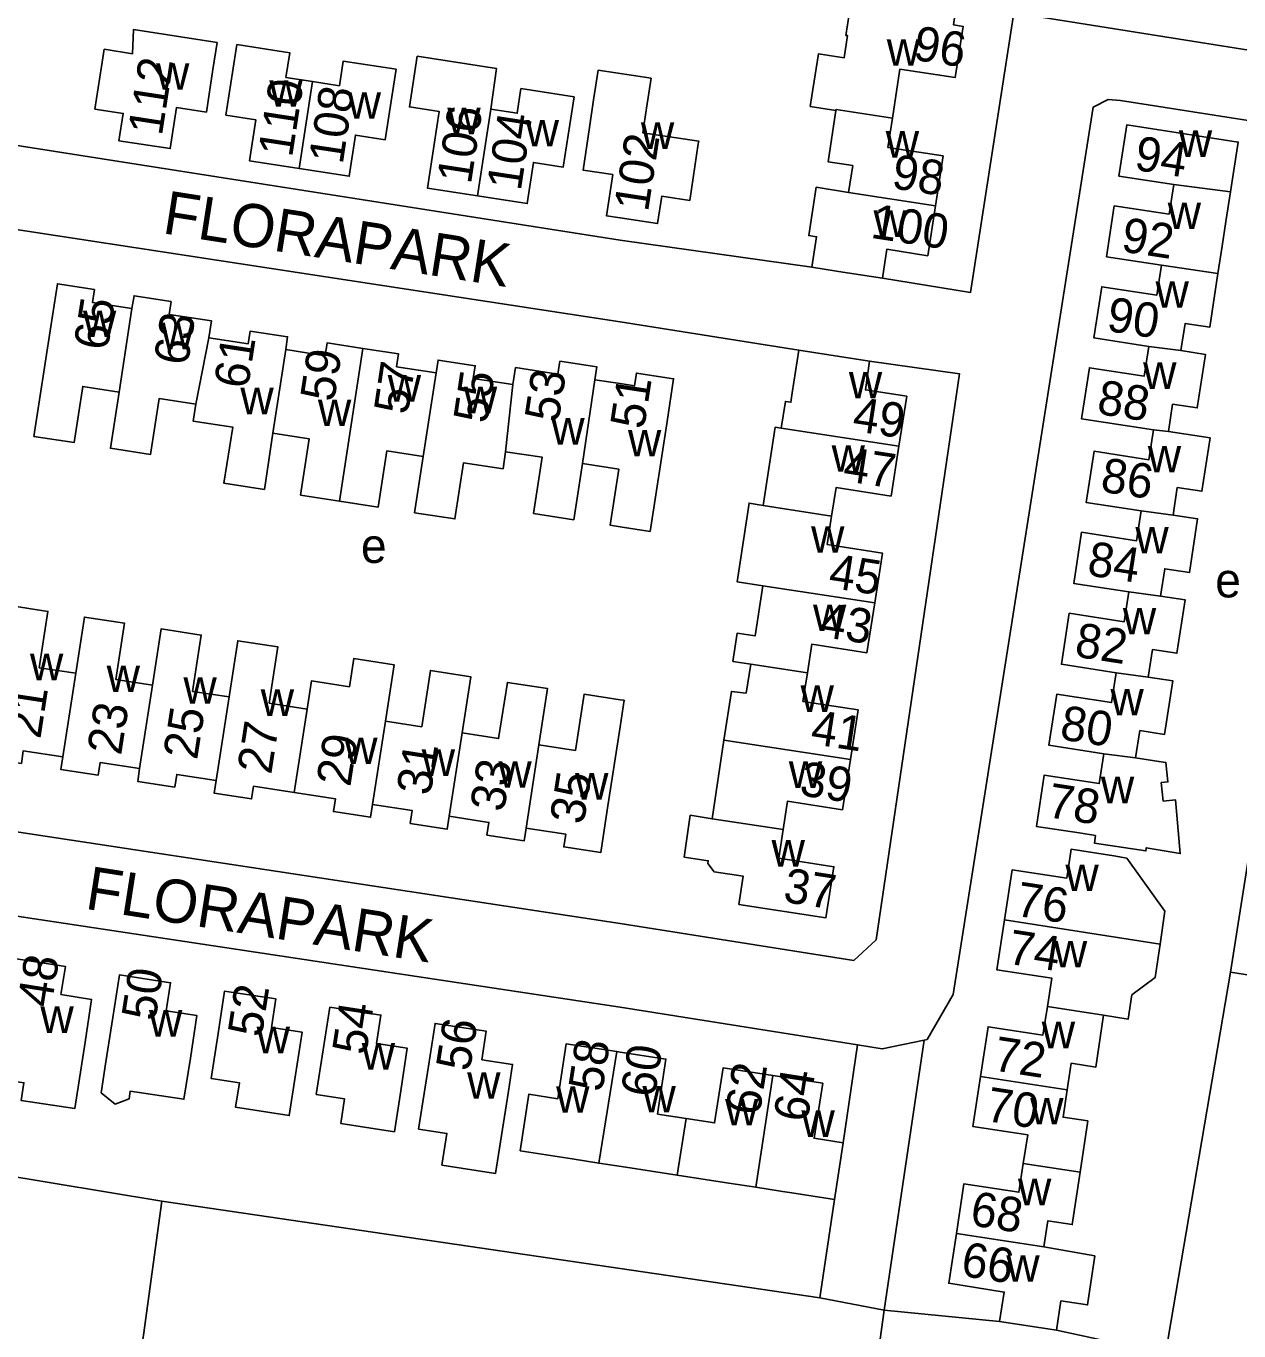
# Model space of a CAD drawing. Extents: x 161093 to 163177, y 379000 to 380904.
# Drawn here: x 161831.1 to 161971.7, y 380591.7 to 380742.9 of the extents above; entities that cross this region are included whole.
import ezdxf

# ---------------------------------------------------------------- set-up
doc = ezdxf.new("R2010")
doc.units = 0
for name, color, linetype in [('BLT_Basislijn', 7, 'Continuous'), ('BLT_Bebouwing', 7, 'Continuous'), ('BLT_Centroide', 7, 'Continuous'), ('BLT_Huisnummer', 7, 'Continuous'), ('BLT_Huisnummer_ tussenligend', 7, 'Continuous'), ('BLT_Onderverdeling_panden', 7, 'Continuous'), ('BLT_Straatnaam', 7, 'Continuous')]:
    doc.layers.add(name, color=color, linetype=linetype)

msp = doc.modelspace()

# ---------------------------------------------------------------- linework, layer by layer
at = {"layer": 'BLT_Basislijn'}
for p, q in [((161956.58, 380734.41), (161957.99, 380734.3)), ((161970.74, 380633.25), (161963.22, 380589.03)), ((161925.86, 380613.48), (161927.53, 380624.83)), ((161930.61, 380594.07), (161935.23, 380625.39)), ((161763.82, 380620.43), (161846.89, 380606.73)), ((161846.89, 380606.73), (161923.16, 380595.51)), ((161923.16, 380595.51), (161924.84, 380606.93)), ((161930.61, 380594.07), (161923.16, 380595.51)), ((161930.61, 380594.07), (161944, 380592.79)), ((161950.6, 380591.75), (161963.22, 380589.03))]:
    msp.add_line(p, q, dxfattribs=at)
for points in [[(162036.45, 380773.62), (162037.62, 380772.81), (162038.9, 380771.36), (162039.11, 380768.34), (162038.66, 380763.52), (162033.44, 380730.54), (161945.64, 380744.48), (161940.61, 380712.05), (161930.4, 380713.71)], [(161935.23, 380625.39), (161935.58, 380625.46), (161938.61, 380630.66), (161954.85, 380733.55), (161956.58, 380734.41)], [(161957.99, 380734.3), (161985.62, 380729.97)], [(161820.5, 380730.61), (161900, 380718.13), (161922.22, 380714.98)], [(161813.7, 380721.85), (161803.14, 380723.75), (161793.18, 380660.59), (161792.97, 380657.69), (161794.63, 380655.83), (161796.7, 380654.59), (161900, 380638.91), (161927.09, 380634.62), (161929.68, 380637), (161939.36, 380702.62), (161928.91, 380704.1)], [(161821.88, 380720.59), (161900, 380708.64), (161920.72, 380705.36)], [(161787.8, 380646.51), (161793.39, 380645.27), (161900, 380629.2), (161927.53, 380624.83)], [(161927.53, 380624.83), (161930.39, 380624.38), (161935.23, 380625.39)], [(161846.89, 380606.73), (161844.74, 380591.17), (161843.14, 380581.41), (161840.27, 380564.46)], [(161930.61, 380594.07), (161927.85, 380574.18), (161924.08, 380550.81)]]:
    msp.add_lwpolyline(points, dxfattribs=at)
at = {"layer": 'BLT_Bebouwing'}
for p, q in [((161928.91, 380704.1), (161920.72, 380705.36)), ((161914.62, 380665.6), (161915.14, 380668.99)), ((161976.06, 380667.03), (161970.74, 380633.25)), ((161910.67, 380651.06), (161912.04, 380660.18)), ((161970.74, 380633.25), (161976.58, 380632.33)), ((161887.05, 380619.47), (161885.56, 380609.93)), ((161925.86, 380613.48), (161924.84, 380606.93))]:
    msp.add_line(p, q, dxfattribs=at)
for points in [[(161931.56, 380732.27), (161932.44, 380737.95), (161938.83, 380736.97), (161939.75, 380742.9), (161938.65, 380743.07), (161938.82, 380744.16), (161927.83, 380745.85), (161927.76, 380745.39), (161926.73, 380745.55), (161926.17, 380741.86), (161926.37, 380741.83), (161925.97, 380739.25), (161922.98, 380739.71), (161922.24, 380734.87)], [(161852.8, 380737.9), (161852.04, 380732.96), (161848.58, 380733.5), (161847.85, 380728.74), (161841.91, 380729.65), (161842.4, 380732.81), (161839.12, 380733.32), (161839.89, 380738.26), (161840.2, 380740.25), (161843.46, 380739.74), (161843.59, 380742.53), (161853.29, 380741.03), (161852.8, 380737.9)], [(161862.81, 380726.43), (161857.02, 380727.32), (161857.76, 380732.08), (161854.3, 380732.62), (161855.07, 380737.57), (161855.57, 380740.79), (161861.7, 380739.84), (161861.26, 380736.99), (161864.36, 380736.51)], [(161864.36, 380736.51), (161867.47, 380736.03), (161867.91, 380738.88), (161874.03, 380737.93), (161873.54, 380734.72), (161872.78, 380729.77), (161869.32, 380730.3), (161868.6, 380725.54), (161862.81, 380726.43)], [(161883.45, 380723.26), (161877.66, 380724.15), (161879.02, 380733.04), (161875.57, 380733.56), (161876.46, 380739.44)], [(161876.46, 380739.44), (161885.67, 380738.04), (161885, 380733.32)], [(161899.15, 380725.72), (161898.42, 380720.95), (161900, 380720.71), (161904.34, 380720.04), (161904.83, 380723.21), (161908.07, 380722.72), (161909.06, 380729.27), (161909.11, 380729.61), (161902.62, 380730.58), (161903.06, 380733.43), (161903.59, 380736.89), (161897.47, 380737.84), (161896.93, 380734.38), (161896.45, 380731.19), (161895.7, 380726.25), (161899.15, 380725.72)], [(161885, 380733.32), (161888.07, 380732.84), (161888.51, 380735.69), (161894.66, 380734.73), (161894.17, 380731.54), (161893.4, 380726.59), (161889.96, 380727.13), (161889.23, 380722.36), (161883.45, 380723.26)], [(161922.24, 380734.87), (161922.05, 380733.62), (161925.02, 380733.17)], [(161925.02, 380733.17), (161924.1, 380727.21), (161926.96, 380726.77), (161926.48, 380723.66)], [(161931.56, 380732.27), (161931.04, 380728.87), (161937.44, 380727.89), (161936.56, 380722.1)], [(161964.19, 380724.58), (161957.82, 380725.55), (161958.73, 380731.48), (161971.65, 380729.49), (161970.76, 380723.74)], [(161922.22, 380714.98), (161922.77, 380718.52), (161921.87, 380718.66), (161922.73, 380724.25), (161926.48, 380723.66)], [(161963.66, 380721.12), (161964.19, 380724.58)], [(161970.76, 380723.74), (161970.23, 380720.27)], [(161936.56, 380722.1), (161935.67, 380716.32), (161930.92, 380717.06), (161930.4, 380713.71)], [(161962.75, 380715.22), (161956.38, 380716.19), (161957.29, 380722.1), (161963.66, 380721.12)], [(161969.31, 380714.27), (161969.79, 380717.41), (161970.23, 380720.27)], [(161930.4, 380713.71), (161925.32, 380714.5), (161922.22, 380714.98)], [(161961.3, 380705.81), (161954.93, 380706.79), (161955.83, 380712.72), (161962.21, 380711.74), (161962.75, 380715.22)], [(161965.01, 380705.32), (161965.49, 380708.46), (161968.35, 380708.03), (161969.31, 380714.27)], [(161843.41, 380710.19), (161838.83, 380710.91), (161839.06, 380712.39), (161834.77, 380713.06), (161834.01, 380708.12), (161832.05, 380695.37), (161836.7, 380694.65), (161837.71, 380701.16), (161841.92, 380700.52)], [(161843.41, 380710.19), (161843.65, 380711.67), (161847.95, 380711), (161847.73, 380709.52), (161852.63, 380708.78), (161852.33, 380706.8)], [(161852.33, 380706.8), (161856.9, 380706.11), (161857.13, 380707.59), (161861.46, 380706.92), (161861.24, 380705.44)], [(161861.24, 380705.44), (161865.81, 380704.73), (161866.03, 380706.21), (161870.19, 380705.57)], [(161870.19, 380705.57), (161874.32, 380704.93), (161874.09, 380703.45), (161878.67, 380702.74)], [(161920.72, 380705.36), (161919.96, 380700.42), (161919.8, 380699.34), (161919.17, 380699.43), (161918.69, 380696.32)], [(161961.84, 380696.13), (161953.49, 380697.41), (161954.4, 380703.34), (161960.77, 380702.36), (161961.3, 380705.81)], [(161963.56, 380695.95), (161964.05, 380699.11), (161966.9, 380698.68), (161967.86, 380704.88), (161965.01, 380705.32)], [(161878.67, 380702.74), (161878.89, 380704.23), (161883.21, 380703.56), (161882.98, 380702.08), (161887.58, 380701.38)], [(161887.58, 380701.38), (161887.89, 380703.35), (161892.79, 380702.6), (161893.02, 380704.08), (161897.31, 380703.42), (161897.08, 380701.93)], [(161932.31, 380694.23), (161933.22, 380700.02), (161928.44, 380700.76), (161928.91, 380704.1)], [(161895.63, 380692.23), (161899.85, 380691.58), (161898.85, 380685.07), (161900, 380684.89), (161903.48, 380684.35), (161905.44, 380697.11), (161906.2, 380702.05), (161901.9, 380702.71), (161901.68, 380701.23), (161900, 380701.49), (161897.08, 380701.93)], [(161841.92, 380700.52), (161840.92, 380694), (161845.58, 380693.29), (161846.58, 380699.78), (161850.82, 380699.12)], [(161850.82, 380699.12), (161850.52, 380697.15), (161855.09, 380696.45), (161854.08, 380689.94), (161858.76, 380689.22), (161859.76, 380695.73)], [(161916.57, 380687.38), (161917.98, 380696.43), (161918.69, 380696.32)], [(161960.4, 380686.73), (161954.03, 380687.71), (161954.94, 380693.65), (161961.31, 380692.67), (161961.84, 380696.13)], [(161964.1, 380686.26), (161964.58, 380689.45), (161967.44, 380689.01), (161968.39, 380695.2), (161963.56, 380695.95)], [(161859.76, 380695.73), (161863.96, 380695.08), (161862.96, 380688.57), (161867.46, 380687.87)], [(161867.46, 380687.87), (161871.97, 380687.18), (161872.97, 380693.69), (161877.17, 380693.04)], [(161877.17, 380693.04), (161876.17, 380686.53), (161880.85, 380685.81), (161881.85, 380692.32), (161886.43, 380691.62), (161886.73, 380693.6)], [(161886.73, 380693.6), (161890.97, 380692.95), (161889.97, 380686.44), (161894.62, 380685.72), (161895.63, 380692.23)], [(161924.52, 380686.14), (161925.03, 380689.44), (161931.41, 380688.46), (161932.31, 380694.23)], [(161916.53, 380678.07), (161913.56, 380678.53), (161914.96, 380687.65), (161916.57, 380687.38)], [(161929.51, 380676.08), (161930.4, 380681.84), (161924.01, 380682.83), (161924.52, 380686.14)], [(161958.96, 380677.35), (161952.59, 380678.33), (161953.5, 380684.26), (161959.87, 380683.28), (161960.4, 380686.73)], [(161962.65, 380676.87), (161963.13, 380680.04), (161965.99, 380679.6), (161966.95, 380685.82), (161964.1, 380686.26)], [(161915.14, 380668.99), (161913.07, 380669.29), (161913.57, 380672.56), (161915.64, 380672.25), (161916.53, 380678.07)], [(161957.52, 380667.98), (161951.15, 380668.96), (161952.06, 380674.87), (161958.43, 380673.89), (161958.96, 380677.35)], [(161961.2, 380667.48), (161961.7, 380670.67), (161964.55, 380670.23), (161965.5, 380676.43), (161962.65, 380676.87)], [(161836.89, 380667.91), (161832.67, 380668.56), (161833.67, 380675.08), (161829.03, 380675.8), (161827.07, 380663.06), (161826.3, 380658.11), (161830.6, 380657.46), (161830.82, 380658.94), (161835.41, 380658.23)], [(161921.71, 380667.97), (161922.22, 380671.28), (161928.61, 380670.29), (161929.51, 380676.08)], [(161836.89, 380667.91), (161837.9, 380674.43), (161842.56, 380673.71), (161841.55, 380667.19), (161845.78, 380666.54)], [(161845.78, 380666.54), (161846.79, 380673.06), (161851.45, 380672.34), (161850.44, 380665.82), (161854.67, 380665.17)], [(161854.67, 380665.17), (161855.68, 380671.69), (161860.34, 380670.97), (161859.33, 380664.45), (161863.72, 380663.77)], [(161863.72, 380663.77), (161864.23, 380667.04), (161868.62, 380666.36), (161869.12, 380669.61), (161873.81, 380668.89), (161872.81, 380662.37)], [(161872.81, 380662.37), (161877.01, 380661.72), (161878.02, 380668.24), (161882.69, 380667.52), (161881.68, 380661)], [(161926.7, 380657.92), (161927.59, 380663.67), (161921.2, 380664.66), (161921.71, 380667.97)], [(161956.08, 380658.59), (161949.7, 380659.57), (161950.61, 380665.49), (161956.98, 380664.51), (161957.52, 380667.98)], [(161959.76, 380658.11), (161960.25, 380661.27), (161963.1, 380660.83), (161964.06, 380667.04), (161961.2, 380667.48)], [(161881.68, 380661), (161885.92, 380660.35), (161886.93, 380666.86), (161891.6, 380666.14), (161890.59, 380659.62)], [(161914.62, 380665.6), (161912.91, 380665.82), (161912.04, 380660.18)], [(161890.59, 380659.62), (161894.82, 380658.97), (161895.83, 380665.49), (161900, 380664.85), (161900.47, 380664.78), (161900, 380661.72), (161898.51, 380652.06), (161897.75, 380647.12), (161893.46, 380647.78), (161893.69, 380649.26), (161889.1, 380649.97)], [(161835.41, 380658.23), (161835.18, 380656.75), (161839.49, 380656.09), (161839.72, 380657.57), (161844.3, 380656.86)], [(161955.12, 380649.11), (161953.2, 380649.41), (161948.26, 380650.17), (161949.17, 380656.11), (161955.54, 380655.13), (161956.08, 380658.59)], [(161959.76, 380658.11), (161962.47, 380657.7), (161963.27, 380657.56), (161963.5, 380655.33), (161962.74, 380655.24), (161962.97, 380653.1), (161964.39, 380653.23), (161964.94, 380647.01), (161961, 380647.69), (161960.95, 380647.33), (161954.99, 380648.24), (161955.12, 380649.11)], [(161844.3, 380656.86), (161844.08, 380655.38), (161848.37, 380654.72), (161848.6, 380656.2), (161853.19, 380655.5)], [(161918.9, 380649.79), (161919.42, 380653.09), (161925.79, 380652.1), (161926.7, 380657.92)], [(161853.19, 380655.5), (161852.96, 380654.01), (161857.28, 380653.35), (161857.52, 380654.83), (161862.23, 380654.1)], [(161862.23, 380654.1), (161867, 380653.37), (161866.76, 380651.89), (161871.07, 380651.23), (161871.29, 380652.71)], [(161871.29, 380652.71), (161875.91, 380652), (161875.68, 380650.52), (161879.96, 380649.86), (161880.19, 380651.34)], [(161880.19, 380651.34), (161884.79, 380650.63), (161884.57, 380649.15), (161888.87, 380648.49), (161889.1, 380649.97)], [(161918.9, 380649.79), (161918.39, 380646.48), (161924.78, 380645.49), (161923.86, 380639.57), (161913.78, 380641.12), (161914.28, 380644.39), (161910.89, 380644.91), (161910.17, 380645.88), (161910.22, 380646.18), (161907.43, 380646.6), (161908.14, 380651.45), (161910.67, 380651.06)], [(161958.76, 380646.5), (161957.22, 380646.74), (161952.27, 380647.51), (161951.77, 380644.18), (161945.45, 380645.14), (161944.56, 380639.35)], [(161958.76, 380646.5), (161963.16, 380640.33), (161962.59, 380636.53)], [(161944.56, 380639.35), (161943.67, 380633.55), (161950.03, 380632.58), (161949.53, 380629.27)], [(161962.59, 380636.53), (161962.01, 380632.63), (161959.32, 380630.64)], [(161837.97, 380625.17), (161836.78, 380617.45), (161830.56, 380618.41), (161830.88, 380620.44), (161826.85, 380621.06), (161827.44, 380624.87), (161828.21, 380624.75), (161829, 380629.9), (161829.77, 380634.84), (161835.7, 380633.93), (161835.18, 380630.68), (161838.73, 380630.11), (161837.97, 380625.17)], [(161850.18, 380623.29), (161850.95, 380628.23), (161847.38, 380628.78), (161847.89, 380632.05), (161841.97, 380632.96), (161841.2, 380628.02), (161840.39, 380622.86), (161839.83, 380619.28), (161841.45, 380617.98), (161843.08, 380618.58), (161843.22, 380619.49), (161849.44, 380618.53), (161850.18, 380623.29)], [(161862.38, 380621.38), (161863.14, 380626.32), (161859.58, 380626.87), (161860.09, 380630.16), (161854.15, 380631.08), (161853.39, 380626.14), (161852.58, 380620.96), (161855.87, 380620.45), (161855.43, 380617.61), (161861.65, 380616.65), (161862.38, 380621.38)], [(161956.04, 380628.28), (161958.88, 380627.81), (161959.32, 380630.64)], [(161874.57, 380619.5), (161873.84, 380614.77), (161867.61, 380615.73), (161868.06, 380618.57), (161864.78, 380619.09), (161865.59, 380624.26), (161866.36, 380629.2), (161872.28, 380628.29), (161871.77, 380624.99), (161875.33, 380624.44), (161874.57, 380619.5)], [(161949.53, 380629.27), (161949.02, 380625.97), (161942.66, 380626.94), (161941.77, 380621.16)], [(161956.04, 380628.28), (161955.15, 380622.27), (161952.29, 380622.7), (161951.83, 380619.61)], [(161885.56, 380609.93), (161879.34, 380610.9), (161879.92, 380614.57), (161876.64, 380615.08), (161877.78, 380622.38), (161878.55, 380627.32), (161884.48, 380626.41), (161883.98, 380623.11), (161887.54, 380622.58), (161887.05, 380619.47)], [(161899.62, 380624.07), (161893.76, 380624.97), (161892.78, 380618.59), (161889.41, 380619.11), (161888.4, 380612.55)], [(161899.62, 380624.07), (161900, 380624.01), (161905.32, 380623.19), (161904.34, 380616.82), (161907.65, 380616.31)], [(161907.65, 380616.31), (161910.96, 380615.8), (161911.94, 380622.17), (161917.72, 380621.28)], [(161917.72, 380621.28), (161923.5, 380620.39), (161922.49, 380614.01), (161925.86, 380613.48)], [(161941.77, 380621.16), (161940.88, 380615.38), (161947.25, 380614.4), (161946.74, 380611.08)], [(161951.83, 380619.61), (161951.36, 380616.45), (161954.21, 380616.03), (161953.33, 380610.07)], [(161888.4, 380612.55), (161894.44, 380611.62), (161897.55, 380611.14)], [(161906.63, 380609.74), (161900.65, 380610.66), (161897.55, 380611.14)], [(161915.72, 380608.34), (161912.61, 380608.82), (161906.63, 380609.74)], [(161946.74, 380611.08), (161946.23, 380607.76), (161939.86, 380608.74), (161938.98, 380602.97)], [(161953.33, 380610.07), (161952.42, 380604.01), (161949.57, 380604.44), (161949.12, 380601.42)], [(161924.84, 380606.93), (161919.9, 380607.69), (161918.82, 380607.86), (161915.72, 380608.34)], [(161938.98, 380602.97), (161938.09, 380597.2), (161944.54, 380596.18), (161944, 380592.79)], [(161949.12, 380601.42), (161955.03, 380600.37), (161954.19, 380594.7), (161951.1, 380595.16), (161950.6, 380591.75)], [(161944, 380592.79), (161950.6, 380591.75)]]:
    msp.add_lwpolyline(points, dxfattribs=at)
at = {"layer": 'BLT_Onderverdeling_panden'}
for p, q in [((161862.81, 380726.43), (161864.36, 380736.51)), ((161883.45, 380723.26), (161885, 380733.32)), ((161926.48, 380723.66), (161936.56, 380722.1)), ((161964.19, 380724.58), (161970.76, 380723.74)), ((161962.75, 380715.22), (161969.31, 380714.27)), ((161841.92, 380700.52), (161843.41, 380710.19)), ((161850.82, 380699.12), (161852.33, 380706.8)), ((161861.24, 380705.44), (161859.76, 380695.73)), ((161867.46, 380687.87), (161870.19, 380705.57)), ((161961.3, 380705.81), (161965.01, 380705.32)), ((161878.67, 380702.74), (161877.17, 380693.04)), ((161887.58, 380701.38), (161886.73, 380693.6)), ((161897.08, 380701.93), (161895.63, 380692.23)), ((161918.69, 380696.32), (161932.31, 380694.23)), ((161961.84, 380696.13), (161963.56, 380695.95)), ((161924.52, 380686.14), (161916.57, 380687.38)), ((161960.4, 380686.73), (161964.1, 380686.26)), ((161916.53, 380678.07), (161929.51, 380676.08)), ((161958.96, 380677.35), (161962.65, 380676.87)), ((161921.71, 380667.97), (161915.14, 380668.99)), ((161836.89, 380667.91), (161835.41, 380658.23)), ((161957.52, 380667.98), (161961.2, 380667.48)), ((161845.78, 380666.54), (161844.3, 380656.86)), ((161854.67, 380665.17), (161853.19, 380655.5)), ((161863.72, 380663.77), (161862.23, 380654.1)), ((161872.81, 380662.37), (161871.29, 380652.71)), ((161881.68, 380661), (161880.19, 380651.34)), ((161890.59, 380659.62), (161889.1, 380649.97)), ((161912.04, 380660.18), (161926.7, 380657.92)), ((161956.08, 380658.59), (161959.76, 380658.11)), ((161918.9, 380649.79), (161910.67, 380651.06)), ((161944.56, 380639.35), (161962.59, 380636.53)), ((161949.53, 380629.27), (161956.04, 380628.28)), ((161897.55, 380611.14), (161899.62, 380624.07)), ((161917.72, 380621.28), (161915.72, 380608.34)), ((161941.77, 380621.16), (161951.83, 380619.61)), ((161907.65, 380616.31), (161906.63, 380609.74)), ((161946.74, 380611.08), (161953.33, 380610.07)), ((161938.98, 380602.97), (161949.12, 380601.42))]:
    msp.add_line(p, q, dxfattribs=at)
msp.add_lwpolyline([(161931.56, 380732.27), (161925.04, 380733.26), (161925.02, 380733.17)], dxfattribs=at)

# ---------------------------------------------------------------- texts
at = {"layer": 'BLT_Centroide'}
for s, p in [('w', (161930.91, 380738.34)), ('w', (161846.2, 380735.56)), ('w', (161859.33, 380733.59)), ('w', (161868.42, 380732.19)), ('w', (161879.97, 380730.39)), ('w', (161889.05, 380728.98)), ('w', (161902.41, 380728.7)), ('w', (161930.79, 380727.69)), ('w', (161964.77, 380727.78)), ('w', (161963.48, 380719.41)), ('w', (161929.38, 380718.5)), ('w', (161962.07, 380710.28)), ('w', (161837.73, 380706.88)), ('w', (161846.77, 380705.47)), ('w', (161960.63, 380700.88)), ('w', (161873.06, 380699.41)), ('w', (161926.52, 380699.78)), ('w', (161855.98, 380697.95)), ('w', (161881.88, 380698.05)), ('w', (161864.97, 380696.56)), ('w', (161892.02, 380694.42)), ('w', (161900.91, 380693.05)), ('w', (161924.52, 380691.28)), ('w', (161961.17, 380691.19)), ('e', (161869.96, 380680.71)), ('w', (161922.14, 380681.88)), ('w', (161959.73, 380681.81)), ('e', (161968.99, 380676.71)), ('w', (161922.36, 380672.81)), ('w', (161958.28, 380672.41)), ('w', (161831.59, 380667.11)), ('w', (161840.48, 380665.73)), ('w', (161849.38, 380664.38)), ('w', (161858.34, 380662.98)), ('w', (161920.92, 380663.44)), ('w', (161956.84, 380663.03)), ('w', (161868.02, 380657.39)), ('w', (161877, 380656.02)), ('w', (161885.89, 380654.64)), ('w', (161919.56, 380654.62)), ('w', (161894.78, 380653.27)), ('w', (161955.73, 380652.84)), ('w', (161917.56, 380645.5)), ('w', (161951.62, 380642.66)), ('w', (161950.28, 380633.81)), ('w', (161832.8, 380626.22)), ('w', (161845.39, 380625.8)), ('w', (161857.86, 380623.86)), ('w', (161948.88, 380624.44)), ('w', (161870.05, 380621.98)), ('w', (161882.27, 380618.59)), ('w', (161892.58, 380616.97)), ('w', (161902.59, 380617)), ('w', (161912.17, 380615.5)), ('w', (161947.54, 380615.62)), ('w', (161921.02, 380614.16)), ('w', (161946.12, 380606.25)), ('w', (161944.77, 380597.38))]:
    msp.add_text(s, height=4, dxfattribs=at).set_placement(p)
at = {"layer": 'BLT_Huisnummer'}
for s, rotation, p in [('96', 351.2936, (161933.86, 380739.05)), ('112', 81.2475, (161846.88, 380730.13)), ('110', 81.2432, (161861.97, 380727.63)), ('108', 81.3705, (161867.84, 380726.82)), ('106', 81.2149, (161882.7, 380724.52)), ('104', 81.3035, (161888.48, 380723.74)), ('102', 81.2538, (161903.23, 380721.31)), ('94', 351.2525, (161959.5, 380726.29)), ('100', 351.1804, (161928.93, 380718.41)), ('65', 81.2111, (161840.58, 380705.23)), ('90', 351.2538, (161956.28, 380707.62)), ('59', 81.2525, (161866.84, 380699.29)), ('55', 81.4802, (161884.6, 380696.78)), ('51', 81.2721, (161902.77, 380696.11)), ('49', 351.2755, (161926.81, 380696.04)), ('86', 351.264, (161955.57, 380689)), ('45', 351.202, (161924.05, 380677.87)), ('82', 351.264, (161952.58, 380669.87)), ('21', 81.2699, (161832.79, 380660.22)), ('25', 81.2311, (161850.96, 380657.79)), ('41', 351.273, (161921.96, 380659.75)), ('29', 81.2142, (161868.72, 380654.67)), ('35', 81.246, (161895.78, 380650.29)), ('78', 351.246, (161949.4, 380651.26)), ('37', 351.2726, (161918.79, 380641.43)), ('76', 351.3147, (161945.75, 380639.82)), ('48', 80.8753, (161834.05, 380629.06)), ('50', 81.1498, (161846.12, 380627.52)), ('52', 81.2216, (161858.44, 380625.63)), ('54', 81.2216, (161870.54, 380623.56)), ('56', 81.0935, (161882.57, 380621.68)), ('58', 81.2329, (161897.93, 380619.28)), ('64', 80.9914, (161921.7, 380615.77)), ('70', 351.2755, (161942.29, 380616.03)), ('66', 351.0082, (161939.39, 380598.09))]:
    msp.add_text(s, height=4, rotation=rotation, dxfattribs=at).set_placement(p)
at = {"layer": 'BLT_Huisnummer_ tussenligend'}
for s, rotation, p in [('98', 351.2936, (161931.36, 380724.16)), ('92', 351.2538, (161957.97, 380716.84)), ('63', 81.2525, (161849.87, 380703.49)), ('61', 81.2525, (161856.85, 380700.79)), ('57', 81.4802, (161875.38, 380697.81)), ('53', 81.2721, (161892.85, 380696.92)), ('88', 351.264, (161955.16, 380698.01)), ('47', 351.202, (161925.71, 380690.24)), ('84', 351.264, (161954.03, 380679.3)), ('43', 351.273, (161922.99, 380672.19)), ('23', 81.2699, (161842.15, 380658.31)), ('80', 351.246, (161950.86, 380660.28)), ('27', 81.2311, (161859.55, 380656.1)), ('31', 81.2142, (161878.01, 380653.65)), ('33', 81.2142, (161886.54, 380651.74)), ('39', 351.2726, (161920.68, 380653.8)), ('74', 351.2755, (161944.81, 380634.27)), ('72', 351.2755, (161943.14, 380621.9)), ('60', 81.2329, (161904.01, 380618.64)), ('62', 81.2329, (161916.16, 380616.55)), ('68', 351.0082, (161940.45, 380603.96))]:
    msp.add_text(s, height=4, rotation=rotation, dxfattribs=at).set_placement(p)
at = {"layer": 'BLT_Straatnaam'}
for p in [(161846.83, 380718.94), (161837.87, 380640.63)]:
    msp.add_text('FLORAPARK', height=5, rotation=351.1079, dxfattribs=at).set_placement(p)

doc.saveas('drawing.dxf')
